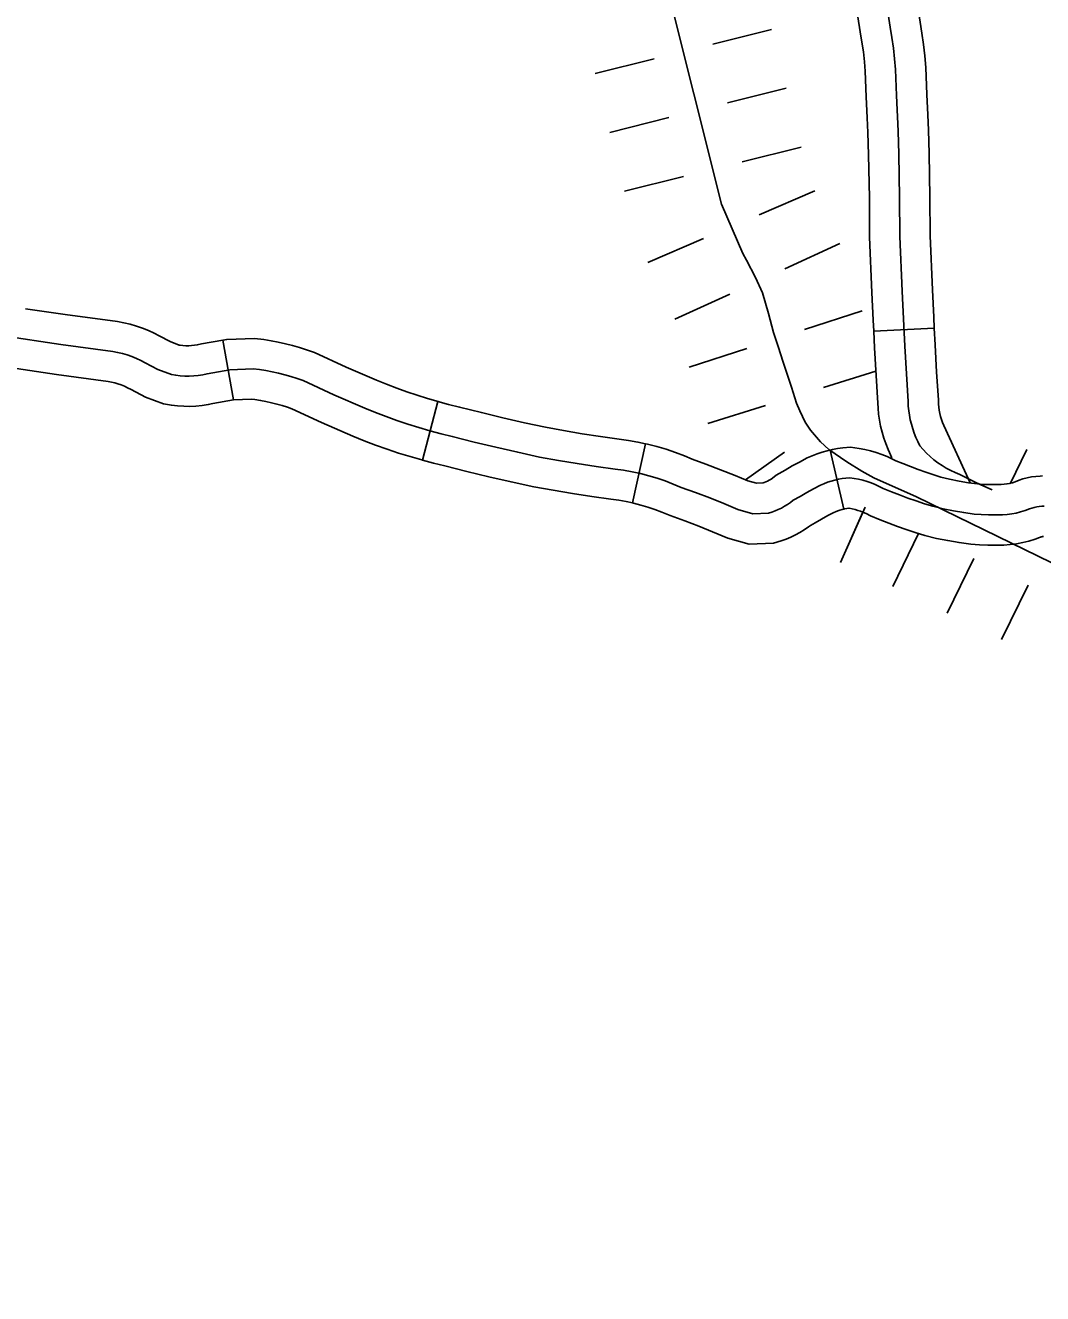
# Model space of a CAD drawing. Extents: x -19 to 366, y -4 to 359.
# Drawn here: x 163.353 to 163.83, y 179.704 to 180.299 of the extents above; entities that cross this region are included whole.
import ezdxf

# ---------------------------------------------------------------- set-up
doc = ezdxf.new("R2010")
doc.units = 0
for name, color, linetype in [('R_Proposed Const Limits', 7, 'Continuous'), ('R_ROW Annot', 7, 'Continuous'), ('Sheet Fence', 7, 'Continuous'), ('T_Indications', 7, 'Continuous')]:
    doc.layers.add(name, color=color, linetype=linetype)

msp = doc.modelspace()

# ---------------------------------------------------------------- linework, layer by layer
at = {"layer": 'R_Proposed Const Limits'}
for p, q in [((163.67557, 180.28978), (163.70312, 180.29667)), ((163.62045, 180.27598), (163.64801, 180.28288)), ((163.68247, 180.26222), (163.71002, 180.26912)), ((163.62735, 180.24842), (163.65491, 180.25532)), ((163.68937, 180.23466), (163.71692, 180.24156)), ((163.68937, 180.23466), (163.71692, 180.24156)), ((163.63425, 180.22086), (163.66181, 180.22776)), ((163.63425, 180.22086), (163.66181, 180.22776)), ((163.69728, 180.20985), (163.72338, 180.22107)), ((163.64508, 180.18741), (163.67118, 180.19863)), ((163.70933, 180.18453), (163.73515, 180.19639)), ((163.6577, 180.16082), (163.68352, 180.17268)), ((163.71854, 180.15599), (163.74555, 180.16478)), ((163.71854, 180.15599), (163.74555, 180.16478)), ((163.66451, 180.1384), (163.69152, 180.1472)), ((163.66451, 180.1384), (163.69152, 180.1472)), ((163.72742, 180.12881), (163.75203, 180.13647)), ((163.67317, 180.11193), (163.7003, 180.12037)), ((163.69097, 180.08561), (163.70919, 180.09856)), ((163.81497, 180.0837), (163.82281, 180.09977)), ((163.73542, 180.04685), (163.74698, 180.0728)), ((163.73542, 180.04685), (163.74596, 180.0705)), ((163.7599, 180.03564), (163.77196, 180.06037)), ((163.78543, 180.02318), (163.79789, 180.04871)), ((163.81095, 180.01072), (163.82342, 180.03625)), ((163.81095, 180.01072), (163.82342, 180.03625))]:
    msp.add_line(p, q, dxfattribs=at)
msp.add_lwpolyline([(163.65376, 180.31839), (163.6797, 180.21477), (163.68962, 180.1917), (163.69136, 180.18849), (163.69561, 180.18037), (163.69891, 180.17319), (163.70167, 180.16353), (163.70404, 180.15463), (163.7062, 180.148), (163.70855, 180.14081), (163.71247, 180.12907), (163.71482, 180.1215), (163.71638, 180.11791), (163.7189, 180.11262), (163.7214, 180.10884), (163.72601, 180.10338), (163.73003, 180.09982), (163.73844, 180.09401), (163.7455, 180.08972), (163.75103, 180.08654), (163.77103, 180.07763), (163.89758, 180.01585)], dxfattribs=at)
at = {"layer": 'R_ROW Annot'}
for p, q in [((163.45083, 180.12306), (163.44586, 180.15103)), ((163.53942, 180.09483), (163.5467, 180.12229)), ((163.63795, 180.07477), (163.64399, 180.10253)), ((163.737, 180.07188), (163.73063, 180.09956))]:
    msp.add_line(p, q, dxfattribs=at)
for points in [[(163.12987, 180.1849), (163.1307, 180.18493), (163.13373, 180.18444), (163.13673, 180.18391), (163.13973, 180.18332), (163.14271, 180.18269), (163.15705, 180.18065), (163.17409, 180.17857), (163.20013, 180.17568), (163.22132, 180.1727), (163.2525, 180.16655), (163.28132, 180.16204), (163.30663, 180.15831), (163.3429, 180.153), (163.36992, 180.14894), (163.39427, 180.14569), (163.39656, 180.14528), (163.39882, 180.14475), (163.40104, 180.1441), (163.40322, 180.14335), (163.40538, 180.14249), (163.40747, 180.14152), (163.40951, 180.14045), (163.41546, 180.13735)], [(163.35332, 180.1658), (163.37192, 180.163), (163.39648, 180.15973), (163.39944, 180.15919), (163.40241, 180.1585), (163.40535, 180.15765), (163.40818, 180.15667), (163.41101, 180.15554), (163.41376, 180.15426), (163.4161, 180.15303), (163.42125, 180.15035), (163.42549, 180.14876), (163.42587, 180.1487), (163.42721, 180.14854), (163.42856, 180.14845), (163.4299, 180.14844), (163.43123, 180.1485), (163.43257, 180.14864), (163.43391, 180.14884), (163.43582, 180.14925), (163.44586, 180.15103)], [(163.44586, 180.15103), (163.44769, 180.15136), (163.46072, 180.1519), (163.46516, 180.1513), (163.46852, 180.15075), (163.4719, 180.1501), (163.47523, 180.14936), (163.47853, 180.14853), (163.48183, 180.1476), (163.48512, 180.14657), (163.48883, 180.14529), (163.50369, 180.13846), (163.51792, 180.13226), (163.5226, 180.13036), (163.52738, 180.12854), (163.53217, 180.12682), (163.537, 180.1252), (163.54188, 180.12369), (163.54678, 180.12227), (163.5467, 180.12229)], [(163.3491, 180.13771), (163.36793, 180.13488), (163.39206, 180.13166), (163.39368, 180.13136), (163.39523, 180.131), (163.39674, 180.13056), (163.39826, 180.13004), (163.39975, 180.12944), (163.40117, 180.12878), (163.40293, 180.12786), (163.40966, 180.12435), (163.41802, 180.12123), (163.42178, 180.12057), (163.42467, 180.12023), (163.42754, 180.12005), (163.43042, 180.12003), (163.4333, 180.12016), (163.43616, 180.12045), (163.43902, 180.12089), (163.44125, 180.12136), (163.45083, 180.12306)], [(163.41546, 180.13735), (163.42175, 180.135), (163.42382, 180.13464), (163.42594, 180.13439), (163.42805, 180.13425), (163.43016, 180.13424), (163.43226, 180.13433), (163.43437, 180.13454), (163.43646, 180.13487), (163.43854, 180.13531), (163.44923, 180.13721), (163.46006, 180.13765), (163.46306, 180.13725), (163.46604, 180.13676), (163.46901, 180.13619), (163.47194, 180.13554), (163.47488, 180.1348), (163.47779, 180.13398), (163.48069, 180.13308), (163.48353, 180.13209), (163.49789, 180.12549), (163.51241, 180.11917), (163.51739, 180.11714), (163.52245, 180.11522), (163.52752, 180.11339), (163.53264, 180.11168), (163.53781, 180.11008), (163.54299, 180.10858), (163.54822, 180.1072), (163.55346, 180.10592), (163.56365, 180.10332), (163.57389, 180.10084), (163.58414, 180.09849), (163.59441, 180.09627), (163.60322, 180.09467), (163.61205, 180.09319), (163.6209, 180.09184), (163.62977, 180.09062), (163.63375, 180.09006), (163.63772, 180.08935), (163.64166, 180.0885), (163.64557, 180.08749), (163.64942, 180.08635), (163.65324, 180.08506), (163.657, 180.08363), (163.66072, 180.08206), (163.66742, 180.07963), (163.67411, 180.07709), (163.68075, 180.07446), (163.68736, 180.07173), (163.69434, 180.06973), (163.70162, 180.07), (163.7032, 180.07048), (163.70477, 180.07104), (163.70629, 180.07167), (163.70778, 180.07239), (163.70923, 180.07319), (163.71064, 180.07407), (163.71201, 180.07502), (163.71331, 180.07604), (163.71645, 180.07786), (163.71962, 180.07964), (163.72284, 180.08137), (163.72605, 180.08306), (163.72767, 180.08378), (163.72933, 180.08443), (163.73102, 180.08499), (163.73273, 180.08547), (163.73447, 180.08587), (163.73624, 180.08618), (163.73801, 180.08642), (163.73978, 180.08656), (163.74183, 180.08628), (163.74385, 180.0859), (163.74588, 180.08542), (163.74786, 180.08484), (163.74982, 180.08417), (163.75174, 180.0834), (163.75361, 180.08254), (163.75546, 180.08159), (163.75928, 180.08001), (163.76311, 180.0785), (163.76697, 180.07707), (163.77087, 180.0757), (163.77477, 180.0744), (163.77869, 180.07318), (163.7835, 180.07205), (163.78836, 180.07107), (163.79324, 180.07023), (163.79812, 180.06953), (163.80144, 180.06929), (163.80476, 180.06916), (163.80808, 180.06914), (163.81139, 180.06923), (163.81354, 180.06937), (163.81569, 180.06965), (163.81779, 180.07005), (163.81988, 180.07057), (163.82194, 180.07123), (163.82396, 180.072)], [(163.45077, 180.12305), (163.45941, 180.12341), (163.46096, 180.1232), (163.46355, 180.12278), (163.46612, 180.12228), (163.46866, 180.12171), (163.47123, 180.12107), (163.47376, 180.12036), (163.47625, 180.11958), (163.47823, 180.1189), (163.49209, 180.11253), (163.50689, 180.10608), (163.51218, 180.10392), (163.51752, 180.10189), (163.52287, 180.09997), (163.52828, 180.09816), (163.53373, 180.09647), (163.5392, 180.09489), (163.53942, 180.09484)], [(163.5467, 180.12229), (163.55171, 180.12096), (163.5569, 180.1197), (163.56708, 180.1171), (163.57715, 180.11467), (163.58723, 180.11236), (163.59718, 180.1102), (163.60566, 180.10866), (163.6143, 180.10722), (163.62295, 180.1059), (163.63174, 180.10469), (163.63598, 180.10409), (163.64047, 180.10329), (163.64399, 180.10253)], [(163.64399, 180.10253), (163.64493, 180.10232), (163.64936, 180.10119), (163.65371, 180.09989), (163.65804, 180.09844), (163.6623, 180.09681), (163.66591, 180.09529), (163.67237, 180.09294), (163.67924, 180.09034), (163.68607, 180.08763), (163.69205, 180.08516), (163.69607, 180.08401), (163.69918, 180.08413), (163.69963, 180.08429), (163.70045, 180.08463), (163.70125, 180.08502), (163.70205, 180.08546), (163.70286, 180.08596), (163.70356, 180.08645), (163.70532, 180.08783), (163.70942, 180.0902), (163.71278, 180.09208), (163.71617, 180.09391), (163.71984, 180.09584), (163.72219, 180.09689), (163.72451, 180.09779), (163.72685, 180.09857), (163.72922, 180.09924), (163.73063, 180.09956)], [(163.73063, 180.09956), (163.73164, 180.09979), (163.73407, 180.10023), (163.7365, 180.10054), (163.74017, 180.10085), (163.74412, 180.1003), (163.74681, 180.0998), (163.7495, 180.09916), (163.75215, 180.09839), (163.75477, 180.09749), (163.75734, 180.09646), (163.75981, 180.09533), (163.76143, 180.0945), (163.7646, 180.09318), (163.7682, 180.09177), (163.7718, 180.09042), (163.77546, 180.08914), (163.77912, 180.08793), (163.78242, 180.0869), (163.78654, 180.08593), (163.79099, 180.08503), (163.79546, 180.08426), (163.79964, 180.08366), (163.80224, 180.08347), (163.80509, 180.08336), (163.80793, 180.08334), (163.81072, 180.08342), (163.81217, 180.08351), (163.81345, 180.08368), (163.81471, 180.08392), (163.81599, 180.08424), (163.81724, 180.08464), (163.81915, 180.08537), (163.82098, 180.08599), (163.82297, 180.08652), (163.82498, 180.08693), (163.827, 180.08722), (163.82906, 180.08739), (163.83019, 180.08741)], [(163.53942, 180.09483), (163.54472, 180.09343), (163.55003, 180.09214), (163.56023, 180.08953), (163.57063, 180.08702), (163.58105, 180.08463), (163.59164, 180.08234), (163.60078, 180.08068), (163.60981, 180.07917), (163.61886, 180.07779), (163.62781, 180.07655), (163.63151, 180.07603), (163.63497, 180.07542), (163.63795, 180.07477)], [(163.63796, 180.07477), (163.63838, 180.07467), (163.64177, 180.0738), (163.64512, 180.07281), (163.64845, 180.07169), (163.65171, 180.07045), (163.65553, 180.06883), (163.66248, 180.06631), (163.66897, 180.06385), (163.67542, 180.06129), (163.68268, 180.0583), (163.6926, 180.05545), (163.70398, 180.05588), (163.70763, 180.05698), (163.7099, 180.05779), (163.71212, 180.05872), (163.71431, 180.05977), (163.7164, 180.06093), (163.71843, 180.06218), (163.72046, 180.06359), (163.7213, 180.06426), (163.72348, 180.06552), (163.72646, 180.06719), (163.7295, 180.06883), (163.73227, 180.07027), (163.73315, 180.07067), (163.73415, 180.07106), (163.73519, 180.07141), (163.73624, 180.0717), (163.737, 180.07188)], [(163.737, 180.07188), (163.73731, 180.07195), (163.73841, 180.07214), (163.73941, 180.07227), (163.73953, 180.07226), (163.7409, 180.072), (163.74225, 180.07168), (163.74357, 180.0713), (163.74488, 180.07085), (163.74614, 180.07034), (163.74741, 180.06976), (163.7495, 180.06869), (163.75395, 180.06684), (163.75803, 180.06524), (163.76214, 180.06371), (163.76628, 180.06226), (163.77042, 180.06088), (163.77495, 180.05947), (163.78047, 180.05818), (163.78574, 180.05711), (163.79103, 180.05619), (163.7966, 180.0554), (163.80065, 180.0551), (163.80444, 180.05495), (163.80823, 180.05493), (163.81206, 180.05504), (163.81492, 180.05523), (163.81792, 180.05561), (163.82086, 180.05617), (163.82376, 180.0569), (163.82664, 180.05782), (163.82876, 180.05863), (163.82918, 180.05877), (163.8295, 180.05886), (163.82984, 180.05893), (163.83018, 180.05898), (163.83053, 180.059)], [(163.82396, 180.072), (163.82508, 180.07238), (163.82623, 180.07269), (163.82741, 180.07293), (163.82859, 180.0731), (163.82979, 180.0732), (163.83098, 180.07322)]]:
    msp.add_lwpolyline(points, dxfattribs=at)
at = {"layer": 'Sheet Fence'}
for points in [[(168.79024, 2.24423), (168.56072, 10.86154), (168.3304, 19.47898), (168.09927, 28.09654), (167.86734, 36.71424), (167.63461, 45.33207), (167.40109, 53.95003), (167.16676, 62.56812), (166.93164, 71.18634), (166.69573, 79.80469), (166.45902, 88.42317), (166.22151, 97.04178), (165.98322, 105.66053), (165.74413, 114.27941), (165.50426, 122.89842), (165.26359, 131.51756), (165.02214, 140.13684), (164.7799, 148.75625), (164.53687, 157.3758), (164.29307, 165.99547), (164.04847, 174.61528), (163.8031, 183.23523), (163.55694, 191.85531), (163.31001, 200.47553), (163.06229, 209.09588), (162.8138, 217.71636), (162.56453, 226.33698), (162.31449, 234.95774), (162.06367, 243.57863), (161.81208, 252.19966), (161.55972, 260.82082), (161.30659, 269.44212), (161.05269, 278.06356), (160.79802, 286.68514), (160.54258, 295.30685), (160.28638, 303.9287), (160.02941, 312.55068), (159.77168, 321.1728), (159.51318, 329.79507), (159.25393, 338.41747), (158.99391, 347.04)], [(0, 172.2839), (7.1335, 172.2883), (14.26699, 172.30153), (21.40046, 172.32356), (28.53389, 172.35442), (35.66729, 172.39408), (42.80062, 172.44256), (49.9339, 172.49986), (57.06709, 172.56597), (64.2002, 172.6409), (71.33321, 172.72464), (78.46611, 172.81719), (85.59889, 172.91856), (92.73155, 173.02874), (99.86406, 173.14774), (106.99641, 173.27555), (114.12861, 173.41217), (121.26063, 173.5576), (128.39246, 173.71185), (135.5241, 173.87492), (142.65553, 174.04679), (149.78674, 174.22748), (156.91773, 174.41697), (164.04847, 174.61528), (171.17897, 174.82241), (178.3092, 175.03834), (185.43916, 175.26308), (192.56884, 175.49664), (199.69822, 175.739), (206.8273, 175.99017), (213.95607, 176.25015), (221.0845, 176.51895), (228.2126, 176.79655), (235.34035, 177.08295), (242.46774, 177.37817), (249.59476, 177.68219), (256.7214, 177.99502), (263.84765, 178.31666), (270.97349, 178.6471), (278.09893, 178.98634), (285.22393, 179.33439), (292.3485, 179.69125), (299.47263, 180.05691), (306.59629, 180.43137), (313.71949, 180.81463), (320.84221, 181.2067), (327.96444, 181.60757), (335.08617, 182.01724), (342.20739, 182.4357)]]:
    msp.add_spline(points, degree=3, dxfattribs=at)
at = {"layer": 'T_Indications'}
msp.add_line((163.75102, 180.15522), (163.77939, 180.15669), dxfattribs=at)
for points in [[(163.74395, 180.35539), (163.7441, 180.34669), (163.74395, 180.32397), (163.74386, 180.31733), (163.74348, 180.31014), (163.74362, 180.30258), (163.74472, 180.29556), (163.74551, 180.29072), (163.74615, 180.28612), (163.74666, 180.2815), (163.74705, 180.27703), (163.74747, 180.26505), (163.74795, 180.25521)], [(163.77236, 180.35587), (163.77251, 180.34684), (163.77236, 180.32367), (163.77226, 180.31638), (163.77191, 180.30966), (163.77199, 180.30504), (163.77277, 180.30004), (163.7736, 180.29498), (163.77434, 180.28964), (163.77493, 180.28429), (163.77541, 180.27876), (163.77586, 180.26624), (163.77632, 180.25658)], [(163.75781, 180.30381), (163.75874, 180.2978), (163.75955, 180.29285), (163.76025, 180.28788), (163.7608, 180.28289), (163.76123, 180.2779), (163.76166, 180.26565), (163.76247, 180.24892), (163.76279, 180.23819), (163.76316, 180.21791), (163.76325, 180.19958), (163.76432, 180.17401), (163.76494, 180.16109), (163.76561, 180.14816), (163.76633, 180.13525), (163.76714, 180.12233), (163.76722, 180.12016), (163.76743, 180.118), (163.76773, 180.11586), (163.76815, 180.11373), (163.76864, 180.11162), (163.76927, 180.10954), (163.76997, 180.10748), (163.77076, 180.10547), (163.77167, 180.1035), (163.77268, 180.10158), (163.77418, 180.09979), (163.77577, 180.09809), (163.77747, 180.09649), (163.77925, 180.09497), (163.78109, 180.09356), (163.78302, 180.09226), (163.78502, 180.09106), (163.78709, 180.08998), (163.7892, 180.08901), (163.79139, 180.08816), (163.79509, 180.08617), (163.79884, 180.08429), (163.80268, 180.08255), (163.80657, 180.08094)], [(163.74795, 180.25521), (163.74828, 180.24837), (163.74859, 180.23785), (163.74895, 180.21774), (163.74905, 180.19925), (163.75013, 180.17338), (163.75075, 180.16038), (163.75102, 180.15522)], [(163.77632, 180.25658), (163.77666, 180.24947), (163.77699, 180.23853), (163.77736, 180.21807), (163.77745, 180.19991), (163.77851, 180.17465), (163.77913, 180.1618), (163.77939, 180.15669)], [(163.75102, 180.15522), (163.75142, 180.1474), (163.75215, 180.13441), (163.75295, 180.1216), (163.75305, 180.1192), (163.75332, 180.11634), (163.75372, 180.1135), (163.75426, 180.11075), (163.75491, 180.10795), (163.75575, 180.10518), (163.75663, 180.10258), (163.7577, 180.09988), (163.75956, 180.09585)], [(163.77939, 180.15669), (163.77979, 180.14892), (163.78051, 180.13608), (163.78132, 180.12306), (163.7814, 180.12113), (163.78154, 180.11966), (163.78174, 180.11821), (163.78204, 180.1167), (163.78237, 180.11528), (163.78279, 180.11389), (163.7833, 180.11239), (163.78383, 180.11106), (163.79626, 180.08414)]]:
    msp.add_lwpolyline(points, dxfattribs=at)

doc.saveas('drawing.dxf')
